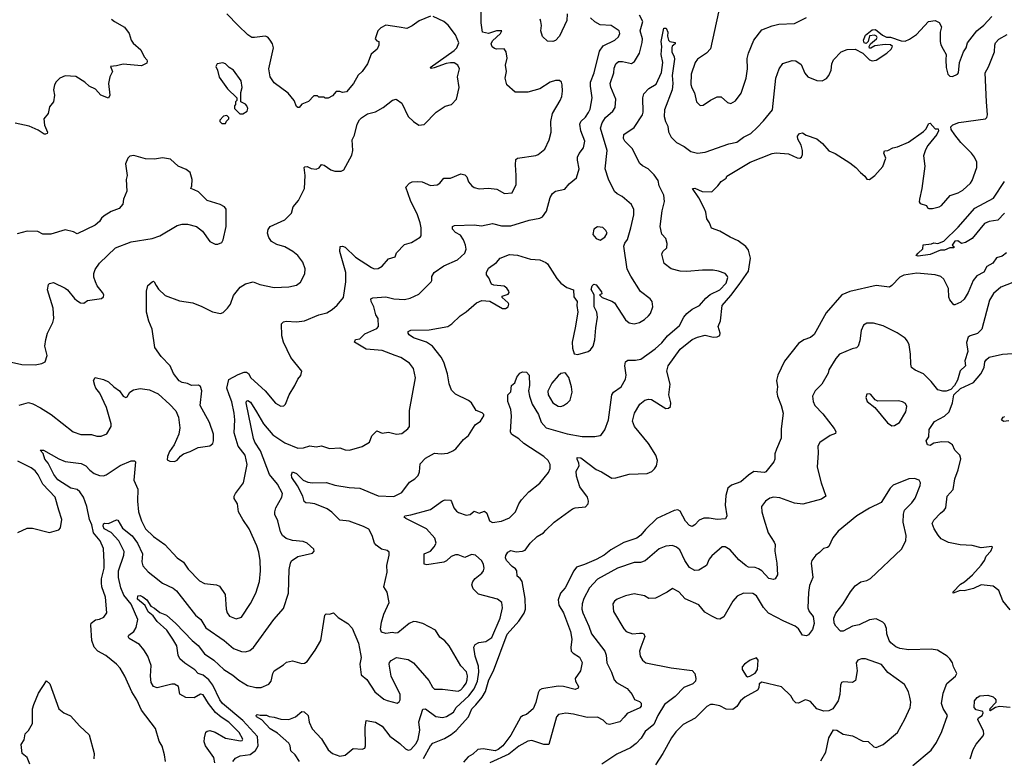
# Model space of a CAD drawing. Extents: x 2133489 to 2292442, y 756223 to 916462.
# Tile 389 of 463: x 2237268 to 2244760, y 870929 to 876550. Entities that reach past the tile are written whole.
import ezdxf

# ---------------------------------------------------------------- set-up
doc = ezdxf.new("R2010")
doc.units = 0

msp = doc.modelspace()

# ---------------------------------------------------------------- linework, layer by layer
at = {"layer": '0CON20XD'}
for points in [[(2238377.1, 870905), (2238370.8, 870955), (2238352.3, 871022.3), (2238330, 871060), (2238300.8, 871155), (2238195.5, 871295), (2238160, 871375), (2238120.5, 871435), (2238067.5, 871555), (2238031.4, 871615), (2238005, 871645.8), (2237922.4, 871712.4), (2237862, 871745), (2237835.8, 871775), (2237816.6, 871826.6), (2237808.8, 871941.2), (2237812.5, 871957.5), (2237845, 871983.8), (2237875, 871987.5), (2237907.2, 872002.8), (2237930.8, 872035), (2237921.5, 872155), (2237893.5, 872235), (2237889.6, 872265), (2237890.4, 872295), (2237910.8, 872375), (2237910.9, 872420.9), (2237906, 872526), (2237879.1, 872585), (2237830.4, 872645), (2237817.4, 872705), (2237799.4, 872745), (2237777.6, 872845), (2237753.1, 872915), (2237725, 872956.9), (2237705, 872975.6), (2237658, 872985), (2237558.4, 873048.4), (2237528.7, 873088.7), (2237484, 873174), (2237458.2, 873205), (2237447.5, 873247.5), (2237422.5, 873275), (2237450, 873275), (2237565, 873208.6), (2237615, 873186.9), (2237735, 873172.9), (2237770, 873155), (2237801.2, 873121.2), (2237835, 873096.5), (2237875, 873082.2), (2237905, 873078.6), (2237925, 873085.6), (2238032.2, 873157.8), (2238115, 873192.5), (2238142.7, 873192.7), (2238149.2, 873185), (2238137.1, 873045), (2238166.9, 872976.9), (2238163.8, 872885), (2238171.2, 872805), (2238194.5, 872735), (2238224.5, 872675), (2238285, 872616.7), (2238371.4, 872555), (2238467.5, 872455), (2238515, 872420.8), (2238549.1, 872369.1), (2238635, 872279.2), (2238675, 872260), (2238765, 872250), (2238789.5, 872239.5), (2238830.8, 872175), (2238839.2, 872065), (2238847.5, 872035), (2238865, 872010), (2238915, 871990), (2238955, 872002.9), (2239025, 872106), (2239065.5, 872184.5), (2239093.1, 872275), (2239100.9, 872355), (2239096.7, 872435), (2239087.9, 872497.9), (2239071.9, 872545), (2239014.2, 872674.2), (2238965, 872746.2), (2238934, 872805), (2238925.6, 872865), (2238900.6, 872905), (2238900.8, 872925), (2238910, 872945), (2238970.5, 873025), (2238998.5, 873165), (2238982.5, 873235), (2238929.6, 873305), (2238900.8, 873405), (2238905.3, 873505), (2238900.8, 873555), (2238881.8, 873641.8), (2238861.4, 873695), (2238844.5, 873745.5), (2238859.2, 873810.8), (2238930.7, 873849.3), (2238975, 873867.1), (2238995, 873867.8), (2239008.5, 873858.5), (2239027.5, 873825), (2239136.7, 873726.7), (2239215, 873630.8), (2239255, 873609.2), (2239278.1, 873611.9), (2239290, 873625), (2239318.6, 873695), (2239362.5, 873765), (2239383.3, 873815), (2239408.3, 873841.7), (2239413.8, 873875), (2239330.3, 873980.3), (2239274.6, 874094.6), (2239262.9, 874145), (2239259.2, 874235), (2239275, 874250.8), (2239295, 874255.7), (2239375, 874250), (2239435, 874258.1), (2239545, 874302.7), (2239605, 874319.4), (2239646.3, 874343.7), (2239683.2, 874376.8), (2239732.5, 874435), (2239748.5, 874555), (2239748.9, 874625), (2239704.5, 874785), (2239706.7, 874823.3), (2239723.6, 874826.4), (2239745, 874818.6), (2239822.7, 874742.7), (2239945, 874664.4), (2239965, 874654.5), (2239994.5, 874655.5), (2240025.4, 874674.6), (2240075, 874729.2), (2240125.6, 874744.4), (2240136.2, 874775), (2240195, 874840), (2240250, 874855), (2240315.5, 874894.5), (2240323.8, 874905), (2240324, 874965), (2240315.7, 875005), (2240294.3, 875065), (2240242.2, 875175), (2240206.2, 875275), (2240235, 875306.2), (2240255, 875316), (2240291.7, 875318.3), (2240330, 875315), (2240395, 875289.2), (2240445, 875294.2), (2240466.2, 875305), (2240495, 875343.3), (2240545.6, 875344.4), (2240625.8, 875375.8), (2240655, 875368.8), (2240670, 875355), (2240683.8, 875315), (2240707.5, 875285), (2240725, 875273.8), (2240765, 875264), (2240835, 875268.8), (2240900, 875260), (2240957, 875227), (2241015, 875231.2), (2241045.6, 875295), (2241047.1, 875365), (2241040, 875445), (2241044.2, 875485.8), (2241055, 875496), (2241195, 875516.7), (2241212.5, 875525), (2241265, 875563.8), (2241298, 875635), (2241311.1, 875695), (2241310.6, 875775), (2241321.9, 875835), (2241381.9, 875935), (2241393.1, 875965), (2241398.6, 876005), (2241396.2, 876055), (2241390, 876075), (2241375, 876086.2), (2241345, 876087.1), (2241305, 876074.3), (2241225.5, 876024.5), (2241135, 875997.5), (2241037.7, 875997.7), (2240975, 876053.3), (2240963.1, 876105), (2240972.9, 876155), (2240964.4, 876205), (2240977.9, 876257.9), (2240970, 876305), (2240955, 876328), (2240895, 876326), (2240881.7, 876331.7), (2240864.4, 876344.4), (2240855.7, 876365), (2240865, 876388.5), (2240926.7, 876445), (2240936.7, 876465), (2240895, 876465.2), (2240835, 876445.8), (2240790, 876455), (2240780, 876525), (2240780.5, 876625)], [(2237966.7, 876555), (2237990, 876535), (2238065, 876493.8), (2238102, 876445), (2238116.2, 876395), (2238131.2, 876371.2), (2238189.5, 876319.5), (2238215, 876266.2), (2238234.3, 876244.3), (2238239.2, 876235), (2238235, 876218.8), (2238195, 876200), (2238055, 876212), (2238005, 876198.8), (2237960, 876195), (2237973.3, 876155), (2237954, 876115), (2237944, 876065), (2237953.8, 875975), (2237945, 875953.8), (2237885, 875976.2), (2237845, 876020), (2237797.5, 876045), (2237763.3, 876075), (2237695, 876117.5), (2237615, 876123.8), (2237572.5, 876105), (2237545, 876076.7), (2237533.8, 876055), (2237524, 876015), (2237532.5, 875975), (2237524, 875925), (2237494.1, 875885.9), (2237484, 875835), (2237452.5, 875795), (2237457.3, 875747.3), (2237480.8, 875695), (2237476.7, 875683.3), (2237465, 875678), (2237455, 875678), (2237408.3, 875708.3), (2237338.9, 875738.9), (2237233, 875763)], [(2237265, 873615.5), (2237335, 873635.5), (2237367.3, 873627.3), (2237426.8, 873596.8), (2237506.3, 873546.3), (2237675, 873413.3), (2237734.2, 873394.2), (2237815, 873394.3), (2237855, 873380.8), (2237889.1, 873380.9), (2237930.9, 873399.1), (2237962.9, 873455), (2237963.3, 873475), (2237928.3, 873598.3), (2237877.9, 873707.9), (2237846.7, 873745), (2237838.8, 873765), (2237830, 873805), (2237843, 873827), (2237905, 873812.5), (2237943.6, 873793.6), (2237983.3, 873755), (2238026.2, 873725), (2238055, 873684), (2238075, 873673.8), (2238085, 873680), (2238106, 873715), (2238135, 873732), (2238185, 873744), (2238255, 873733.8), (2238321.7, 873701.7), (2238411.2, 873621.2), (2238455, 873573.3), (2238475.7, 873525), (2238485.8, 873444.2), (2238480, 873395), (2238443.3, 873315), (2238406.7, 873265), (2238393.9, 873226.1), (2238390, 873200), (2238410.7, 873190.7), (2238445, 873187.5), (2238465, 873197.5), (2238490.7, 873229.3), (2238513.8, 873246.2), (2238565, 873263.3), (2238625, 873293.3), (2238715, 873307.5), (2238737.5, 873325), (2238743.3, 873345), (2238743.8, 873395), (2238712, 873485), (2238642.5, 873615), (2238653.3, 873725), (2238645, 873757.5), (2238627.7, 873767.7), (2238575, 873766.2), (2238545, 873782), (2238505, 873788.6), (2238482.6, 873802.6), (2238438.3, 873858.3), (2238412.5, 873915), (2238345.7, 873985.7), (2238296.2, 874056.2), (2238275.4, 874194.6), (2238250.7, 874255), (2238232.8, 874325), (2238233.6, 874485), (2238243, 874527), (2238275, 874554), (2238285, 874558.8), (2238290, 874555), (2238307.5, 874527.5), (2238325, 874499.2), (2238375, 874452), (2238485, 874409.2), (2238585, 874394), (2238655, 874367.5), (2238735, 874325.8), (2238795, 874314.2), (2238817.3, 874322.7), (2238850, 874355), (2238871.2, 874385), (2238895, 874451.2), (2238946.2, 874513.8), (2238985, 874538.9), (2239045, 874554.2), (2239094.5, 874534.5), (2239205, 874511.4), (2239315, 874515.8), (2239375, 874530), (2239405, 874553.3), (2239436.7, 874615), (2239440, 874655), (2239422, 874705), (2239384.4, 874754.4), (2239346, 874786), (2239285, 874820.6), (2239225, 874838.9), (2239185, 874862.5), (2239165, 874893.3), (2239154.1, 874925.9), (2239157.9, 874952.1), (2239173.8, 874975), (2239285, 875026), (2239335, 875078.8), (2239349.4, 875125), (2239388.8, 875175), (2239435.8, 875264.2), (2239440, 875365), (2239433.8, 875425), (2239438.8, 875431.2), (2239455, 875432), (2239485, 875418), (2239525, 875413.3), (2239546.4, 875423.6), (2239565, 875447.5), (2239585, 875442), (2239635, 875408), (2239665, 875396.2), (2239713.6, 875396.4), (2239735, 875407.5), (2239795, 875520), (2239802, 875555), (2239796.7, 875635), (2239815, 875670), (2239836.7, 875755), (2239852.7, 875787.3), (2239867.7, 875802.3), (2239915.5, 875834.5), (2239975, 875849.5), (2240035, 875880.5), (2240105, 875938), (2240133.9, 875946.1), (2240176.7, 875915), (2240225, 875813.8), (2240263.8, 875775), (2240305, 875748), (2240345, 875752), (2240436.2, 875845), (2240505, 875892.5), (2240555, 875903.8), (2240591.2, 875945), (2240612, 876035), (2240600, 876115), (2240613.6, 876175), (2240601.5, 876205), (2240575, 876221.6), (2240545, 876222.8), (2240513, 876217), (2240422.7, 876182.7), (2240399.3, 876179.3), (2240392, 876185), (2240574.7, 876315), (2240594.1, 876335), (2240608.5, 876375), (2240585, 876436), (2240527.6, 876507.6), (2240495, 876537.1), (2240415, 876574.3)], [(2238890.5, 870905), (2238910.8, 870929.2), (2238945, 870947.9), (2239021.7, 870958.3), (2239062.1, 870987.9), (2239082.7, 871025), (2239076.8, 871095), (2238967.1, 871217.1), (2238811.3, 871345), (2238791, 871375), (2238738.7, 871485), (2238708.4, 871525), (2238665, 871561.2), (2238625.2, 871575.2), (2238601.2, 871601.2), (2238523.4, 871653.4), (2238486.6, 871686.6), (2238474.4, 871715), (2238462.5, 871785), (2238434, 871836), (2238386.8, 871905), (2238315, 871969.1), (2238284.3, 872014.3), (2238245, 872043.3), (2238221.9, 872091.9), (2238165, 872140.5), (2238166.2, 872165), (2238185, 872166.7), (2238205, 872158.7), (2238235, 872134.4), (2238265, 872085.6), (2238295, 872071.8), (2238335, 872038.1), (2238385, 872017.5), (2238456.9, 871955), (2238580.9, 871825), (2238625, 871788.2), (2238675, 871724.6), (2238744.5, 871675), (2238822.2, 871605), (2238890.6, 871560.6), (2238935, 871522.5), (2239002, 871482), (2239065, 871467.3), (2239105, 871468.2), (2239165, 871492.5), (2239182.2, 871515), (2239194.6, 871575.4), (2239204.6, 871595.4), (2239275, 871639.2), (2239299.1, 871660.9), (2239345, 871670), (2239415, 871649.2), (2239435, 871652.5), (2239454.4, 871665.6), (2239517, 871753), (2239558.8, 871825), (2239590.6, 872019.4), (2239600.8, 872029.2), (2239625, 872026), (2239655, 872036), (2239691.2, 872001.2), (2239765.6, 871955.6), (2239798.7, 871918.7), (2239845.6, 871805), (2239861.8, 871725), (2239866.5, 871695), (2239857.5, 871645), (2239865.8, 871565), (2239909.7, 871529.7), (2239970.8, 871435), (2240039.7, 871379.7), (2240065, 871367.5), (2240140.8, 871349.2), (2240155, 871358.8), (2240164.2, 871375), (2240161.9, 871415), (2240094, 871555), (2240079.4, 871645), (2240081.9, 871658.1), (2240095, 871673.8), (2240134.3, 871695.7), (2240225, 871680.9), (2240265, 871655.5), (2240380.4, 871520.4), (2240409.1, 871469.1), (2240425, 871454.4), (2240485, 871454.4), (2240605, 871440.9), (2240625, 871451.1), (2240645, 871472.1), (2240665, 871500), (2240673.6, 871525), (2240676.5, 871556.5), (2240667.3, 871587.3), (2240623.8, 871633.8), (2240535, 871784.3), (2240502.7, 871822.7), (2240465, 871852), (2240431.4, 871905), (2240335, 871953.8), (2240287.4, 871967.4), (2240265, 871969.2), (2240231.1, 871955), (2240145, 871882.5), (2240125, 871880.6), (2240105, 871886.9), (2240055, 871877.8), (2240020, 871890), (2240012.6, 871912.6), (2240021.5, 871965), (2240039.5, 872025), (2240080, 872115), (2240065, 872193.3), (2240038.1, 872235), (2240063.3, 872345), (2240061.4, 872395), (2240080, 872475), (2240078.6, 872498.6), (2240065, 872510), (2240021.7, 872521.7), (2239980.3, 872550.3), (2239967.3, 872567.3), (2239950, 872625), (2239923.6, 872673.6), (2239885, 872693.3), (2239775, 872732.3), (2239705, 872740.6), (2239643, 872803), (2239608.5, 872828.5), (2239515, 872865.6), (2239478.9, 872871.1), (2239445, 872872.7), (2239433.4, 872883.4), (2239422.5, 872925), (2239382.6, 873002.6), (2239338.1, 873065), (2239336.8, 873085), (2239345, 873108), (2239375, 873095.5), (2239424.7, 873044.7), (2239460.9, 873030.9), (2239495, 873025.5), (2239603.4, 873026.6), (2239665, 873007.3), (2239775, 872990.4), (2239855, 872985.6), (2239996.4, 872926.4), (2240115, 872922.3), (2240175, 872952.9), (2240235, 873029.4), (2240275, 873055.8), (2240299.3, 873080.7), (2240311.3, 873108.7), (2240315, 873168.8), (2240355, 873211.9), (2240425, 873250.6), (2240475, 873247.1), (2240525, 873252), (2240565, 873268.8), (2240586.2, 873285), (2240645, 873356), (2240684, 873385), (2240733.6, 873466.4), (2240775.6, 873494.4), (2240800, 873535), (2240800, 873545), (2240788.3, 873558.3), (2240742, 873575), (2240705, 873633.8), (2240683, 873653), (2240585, 873700), (2240555, 873731.2), (2240535, 873777.5), (2240523.3, 873855), (2240494.6, 873944.6), (2240475, 873980.8), (2240408.6, 874065), (2240364, 874095), (2240265, 874127.8), (2240231.8, 874151.8), (2240223.1, 874165), (2240225, 874175.8), (2240245, 874187.9), (2240385, 874188.6), (2240525, 874215.7), (2240557.5, 874235), (2240620, 874295), (2240664.2, 874325.8), (2240744.2, 874395.8), (2240785, 874412), (2240845, 874407.1), (2240941.7, 874351.7), (2240965, 874353.3), (2240986.2, 874365), (2240991.2, 874385), (2240986, 874395), (2240940, 874435), (2240940, 874445), (2240985, 874461.2), (2240992, 874475), (2240989.2, 874485), (2240975, 874505.8), (2240955, 874520.8), (2240875, 874530), (2240857.7, 874537.7), (2240838.6, 874585), (2240819.2, 874609.2), (2240819.2, 874625), (2240835, 874658.8), (2240895, 874703.3), (2240925, 874736), (2240995, 874764.2), (2241055, 874758.6), (2241155, 874728), (2241225, 874722.9), (2241272.2, 874702.2), (2241285, 874691.2), (2241355, 874581.2), (2241386.2, 874545), (2241430.7, 874510.7), (2241482.5, 874495), (2241485, 874440), (2241510, 874405), (2241507.5, 874375), (2241516, 874325), (2241494.3, 874204.3), (2241471.9, 874095), (2241475, 874050), (2241486.7, 874006.7), (2241515, 874002), (2241595, 874024.2), (2241612.7, 874037.3), (2241631.2, 874065), (2241645.6, 874114.4), (2241651.4, 874205), (2241665.6, 874285), (2241658.6, 874325), (2241640, 874365), (2241640, 874455), (2241616.4, 874496.4), (2241623.8, 874525), (2241637, 874537), (2241655, 874532.5), (2241695, 874480), (2241697, 874463), (2241680, 874455), (2241700, 874435), (2241775, 874408), (2241793.8, 874395), (2241878, 874265), (2241905, 874242), (2241945, 874235.8), (2241985, 874245.8), (2242022.4, 874267.6), (2242052, 874295), (2242067.1, 874315), (2242085.8, 874365), (2242080, 874405), (2242065.5, 874425.5), (2241990.9, 874480.9), (2241917.9, 874597.9), (2241891.5, 874651.5), (2241866, 874826), (2241871.7, 874848.3), (2241892.6, 874877.4), (2241919.2, 874965), (2241940.6, 875065), (2241942.5, 875105), (2241922.7, 875142.7), (2241851.2, 875205), (2241813.3, 875225), (2241795, 875243.3), (2241747.5, 875337.5), (2241721.9, 875415), (2241737.9, 875555), (2241686.7, 875725), (2241700.4, 875765), (2241725, 875804.4), (2241781.4, 875855), (2241798.7, 875881.3), (2241804.4, 875945), (2241765.4, 876035.4), (2241760.5, 876065), (2241788.5, 876145), (2241791.7, 876181.7), (2241804.4, 876215), (2241825, 876230.6), (2241855, 876232.5), (2241923, 876217), (2241947.4, 876232.6), (2241983.7, 876296.3), (2242004.6, 876375.4), (2242007.2, 876405), (2241989.6, 876465), (2242008.7, 876535), (2241984.2, 876585)], [(2240393.2, 876576.8), (2240307.5, 876542.5), (2240255, 876504.2), (2240215, 876484.2), (2240155, 876492), (2240055, 876508.8), (2240015, 876487.5), (2239992.5, 876465), (2239972.5, 876405), (2239985, 876390), (2240000, 876385), (2240000, 876355), (2239987.5, 876325), (2239941.7, 876288.3), (2239915.8, 876214.2), (2239875, 876156.2), (2239843.2, 876126.8), (2239808, 876065), (2239755, 876000), (2239725, 875996.7), (2239705, 876003.3), (2239675, 876002.5), (2239649.3, 875970.7), (2239615, 875952.5), (2239593, 875953), (2239585, 875960), (2239545, 875960), (2239535, 875970), (2239505, 875970), (2239465, 875927.5), (2239415, 875907.5), (2239395, 875882.5), (2239385, 875882.5), (2239375, 875890), (2239356.2, 875935), (2239311.7, 875991.7), (2239205, 876070), (2239174.2, 876115), (2239164, 876175), (2239198.6, 876335), (2239190.6, 876365), (2239173.6, 876393.6), (2239155, 876416), (2239135, 876425.8), (2239055, 876413.3), (2239035, 876415.6), (2239005, 876435.6), (2238931.1, 876505), (2238844.4, 876594.4)], [(2239396.7, 870905), (2239364, 870955), (2239331.2, 870985), (2239327.1, 871025), (2239315.7, 871045), (2239229.1, 871119.1), (2239175, 871153.6), (2239110.8, 871220.8), (2239068.8, 871245), (2239066.7, 871255), (2239075, 871263.3), (2239097, 871257), (2239145, 871256.7), (2239166.2, 871246.2), (2239205, 871241.4), (2239255, 871225.6), (2239315, 871224.2), (2239366.6, 871243.4), (2239415, 871283.8), (2239433.6, 871283.6), (2239463.3, 871255), (2239470, 871205), (2239493, 871153), (2239565, 871078), (2239615, 870993.5), (2239647.1, 870965), (2239705, 870944.7), (2239745, 870953.6), (2239805, 871004.4), (2239875, 870998.1), (2239893.4, 871006.6), (2239898.5, 871025), (2239896.4, 871163.6), (2239905, 871216.7), (2239975, 871204.5), (2240025, 871174.3), (2240085, 871098.2), (2240161.7, 871041.7), (2240205, 871000), (2240225, 870991.5), (2240245, 870996.7), (2240285, 871042.7), (2240300.3, 871075), (2240313, 871143), (2240305, 871207.5), (2240335, 871301.9), (2240355.3, 871305.3), (2240435, 871246.5), (2240485, 871238.9), (2240515, 871247.3), (2240569.5, 871280.5), (2240589.2, 871315), (2240685, 871404.2), (2240725, 871458.2), (2240750.4, 871515), (2240761.3, 871585), (2240758.8, 871628.8), (2240732.9, 871705), (2240724.5, 871775), (2240735, 871794.3), (2240760.8, 871809.2), (2240815, 871818.2), (2240861.8, 871848.2), (2240922.9, 871995), (2240941.8, 872075), (2240937.8, 872115), (2240905, 872141.1), (2240758.8, 872178.8), (2240719.7, 872219.7), (2240708.8, 872248.8), (2240715.6, 872275), (2240732.6, 872297.4), (2240783.4, 872336.6), (2240796.4, 872355), (2240801.2, 872375), (2240796.9, 872405), (2240785, 872431.4), (2240736, 872475), (2240705, 872480), (2240655, 872457.9), (2240605, 872477.3), (2240585, 872477.1), (2240552.5, 872465), (2240515, 872432), (2240495, 872422.5), (2240365, 872400), (2240347, 872407), (2240346.7, 872485), (2240393.5, 872506.5), (2240423, 872537), (2240436.9, 872565), (2240427.5, 872605), (2240364.5, 872675), (2240206.7, 872755), (2240193.3, 872765), (2240197.5, 872775), (2240245, 872780.6), (2240395, 872822), (2240485, 872888.8), (2240505, 872896), (2240545, 872893.3), (2240555, 872882.5), (2240571.4, 872835), (2240590.9, 872810.9), (2240608.3, 872798.3), (2240665, 872779.4), (2240695, 872783.1), (2240725, 872810), (2240765, 872793.8), (2240805, 872808.8), (2240822, 872795), (2240844.2, 872735), (2240865, 872724.3), (2240935, 872734.4), (2240995, 872758.6), (2241040.6, 872805), (2241065.6, 872865), (2241085.6, 872895), (2241143.5, 872956.5), (2241226.8, 873023.2), (2241291.1, 873105), (2241304.4, 873135), (2241304.5, 873165), (2241288.8, 873195), (2241256.3, 873226.3), (2241103.7, 873323.6), (2241065, 873360.5), (2241012.6, 873392.6), (2241002.1, 873412.1), (2241010.8, 873535), (2241004.2, 873584.2), (2240982.9, 873645), (2240983.3, 873695), (2241005, 873717.5), (2241010, 873765), (2241035, 873787.5), (2241050.3, 873829.7), (2241075, 873860), (2241095, 873871.2), (2241125, 873866.7), (2241143.9, 873843.9), (2241148.5, 873765), (2241140.4, 873725), (2241148, 873685), (2241168.2, 873625), (2241214.7, 873545), (2241237.3, 873487.3), (2241274.2, 873444.2), (2241435, 873399.2), (2241546.9, 873376.9), (2241645, 873377.5), (2241685, 873384.3), (2241695, 873392), (2241721.7, 873428.3), (2241747.8, 873505), (2241774.1, 873695.9), (2241786.7, 873715), (2241844.2, 873755.8), (2241878, 873815), (2241882.5, 873845), (2241873.1, 873915), (2241877.5, 873945), (2241895, 873958.1), (2241955, 873958.5), (2241995, 873967.3), (2242104.4, 874045), (2242155, 874091.1), (2242197.3, 874145), (2242288.4, 874221.6), (2242320.5, 874285), (2242345, 874314.3), (2242385, 874347.1), (2242440.8, 874375), (2242488.7, 874431.3), (2242521.6, 874458.4), (2242595, 874493.2), (2242644.5, 874545), (2242657, 874587), (2242651.7, 874601.7), (2242635, 874617.5), (2242585.7, 874635.7), (2242545, 874642.5), (2242464.2, 874644.2), (2242345, 874632.9), (2242295, 874635.8), (2242225, 874653.3), (2242173.3, 874695), (2242154.3, 874765), (2242162.5, 874785), (2242192, 874815), (2242195.8, 874845.8), (2242184.2, 874884.2), (2242155, 874917.5), (2242142, 874975), (2242155.6, 875095), (2242174.5, 875165.5), (2242169.5, 875215), (2242133.1, 875285), (2242125.3, 875325.3), (2242095, 875370), (2242051.4, 875415), (2242007.2, 875437.2), (2241986, 875455), (2241929.2, 875569.2), (2241873.1, 875625), (2241861.5, 875645), (2241866, 875675), (2241945, 875729.4), (2242008.4, 875825), (2242013.3, 875845), (2242008.6, 875955), (2242017.5, 875985), (2242054.3, 876025.7), (2242111.8, 876058.2), (2242150.7, 876149.3), (2242162.4, 876225), (2242149.5, 876285), (2242153.5, 876345), (2242148.2, 876385), (2242170, 876485), (2242186.9, 876485), (2242198.9, 876455), (2242196.9, 876425), (2242204.5, 876395), (2242215, 876383.1), (2242255, 876375.7), (2242255.7, 876365), (2242232.2, 876347.8), (2242229.4, 876335), (2242231.2, 876305), (2242247.9, 876267.9), (2242249.5, 876249.5), (2242233.1, 876125), (2242237.4, 876065), (2242232.1, 876015), (2242173.8, 875865), (2242172.5, 875812.5), (2242182, 875775), (2242199.7, 875739.7), (2242205.5, 875695.5), (2242224.2, 875655), (2242265, 875615.8), (2242324.6, 875584.6), (2242376.1, 875546.1), (2242425, 875533.1), (2242485, 875541.2), (2242665, 875605.4), (2242725, 875618.9), (2242774.7, 875655.3), (2242831.4, 875685), (2242879.8, 875730.2), (2242928.9, 875781.1), (2242995.8, 875865), (2243022.9, 876105), (2243047.1, 876175), (2243074.2, 876215.8), (2243145, 876240), (2243175, 876236), (2243215, 876208.8), (2243242.6, 876142.6), (2243265.5, 876115.5), (2243335, 876088.1), (2243375, 876084.2), (2243406.8, 876103.2), (2243425.5, 876124.5), (2243443.1, 876165), (2243447.8, 876215), (2243459.4, 876245), (2243518.8, 876305), (2243565, 876323.3), (2243625, 876325.8), (2243684.3, 876294.3), (2243733.3, 876243.3), (2243755, 876238.1), (2243785, 876242.5), (2243867.3, 876295), (2243898.5, 876325), (2243908.6, 876345), (2243895, 876358), (2243855, 876360), (2243775, 876350), (2243745, 876332.5), (2243733.6, 876333.6), (2243733, 876347), (2243742.5, 876365), (2243786.7, 876405), (2243792.5, 876415), (2243787.5, 876425), (2243773, 876433), (2243735, 876427.5), (2243723.8, 876385), (2243710, 876370), (2243694.4, 876374.4), (2243688, 876395), (2243705, 876433.3), (2243755, 876473.8), (2243780, 876475), (2243833.1, 876433.1), (2243865, 876418), (2243895, 876415.8), (2243975, 876388.1), (2244005, 876387.5), (2244039.2, 876400.8), (2244092.3, 876437.7), (2244183.8, 876535), (2244235, 876543.3), (2244265, 876528.8), (2244281.2, 876495), (2244272, 876455), (2244271.4, 876385), (2244277.9, 876357.9), (2244295.8, 876325)], [(2240621.1, 874911.1), (2240585, 874930), (2240561.1, 874955), (2240561.4, 874975), (2240575.7, 874984.3), (2240725, 874990), (2240781.3, 874981.3), (2240865, 874998.9), (2240935, 874980.6), (2241005, 874981.1), (2241144.6, 875025.4), (2241225, 875038.6), (2241245, 875050), (2241277, 875093), (2241305, 875197.5), (2241322.1, 875227.9), (2241345, 875246.2), (2241415, 875260), (2241449.1, 875300.9), (2241505, 875347.5), (2241524.2, 875415), (2241511.5, 875481.5), (2241513.5, 875505), (2241525, 875532), (2241557.1, 875575), (2241569.4, 875625), (2241537.3, 875705), (2241530, 875755), (2241537.1, 875775), (2241572.4, 875807.6), (2241596.7, 875843.3), (2241609.8, 875870.2), (2241623.1, 875955), (2241610.8, 876045), (2241612.1, 876075), (2241640.4, 876145), (2241678.9, 876311.1), (2241708.5, 876351.5), (2241796.2, 876393.8), (2241825, 876420), (2241834.2, 876445), (2241828.8, 876465), (2241767.5, 876505), (2241685, 876510), (2241644.5, 876534.5), (2241612.5, 876565)], [(2241434.2, 876595), (2241431.2, 876545), (2241376.2, 876425), (2241345, 876392.5), (2241325, 876383.3), (2241285, 876387.5), (2241245, 876422.5), (2241232.5, 876465), (2241238.1, 876505), (2241233.6, 876536.4), (2241228.6, 876555)], [(2242586.6, 876606.6), (2242525, 876327.5), (2242495, 876296), (2242425, 876248.6), (2242406.9, 876225), (2242378.2, 876135), (2242376.2, 876056.2), (2242382.1, 876032.1), (2242403.2, 875993.2), (2242418, 875925), (2242445, 875896.7), (2242469.5, 875900.5), (2242525, 875938.8), (2242575, 875963.3), (2242605, 875963.8), (2242655, 875918.8), (2242678.3, 875911.7), (2242715, 875931.2), (2242758.3, 875991.7), (2242795.8, 876105), (2242806.7, 876175), (2242804.4, 876255), (2242813.1, 876295), (2242853.3, 876395), (2242915, 876473.3), (2242995, 876504.4), (2243045, 876515.6), (2243165, 876521.1), (2243255, 876566.9)], [(2244295.8, 876325), (2244318.8, 876285), (2244314.3, 876245.7), (2244318, 876185), (2244330, 876135), (2244345, 876120), (2244365, 876118), (2244403.3, 876135), (2244411.2, 876145), (2244418.6, 876225), (2244450, 876305), (2244469.4, 876335), (2244481.4, 876375), (2244551.4, 876465), (2244605, 876508), (2244666.1, 876573.9)], [(2244160.7, 875560.7), (2244146.1, 875513.9), (2244155.8, 875435), (2244132, 875265), (2244113.8, 875185), (2244113.6, 875163.6), (2244120.7, 875150.7), (2244167.5, 875135), (2244177, 875117), (2244185, 875114), (2244213, 875113), (2244265, 875125.6), (2244282.5, 875135), (2244348.7, 875211.3), (2244408.8, 875231.2), (2244445, 875252.1), (2244502.1, 875305), (2244514.5, 875325), (2244550.8, 875425), (2244551.4, 875465), (2244533.7, 875503.7), (2244510.6, 875535), (2244430, 875615), (2244382.7, 875672.7), (2244356.7, 875715), (2244352.5, 875735), (2244369.3, 875750.7), (2244415, 875768.8), (2244617.5, 875795), (2244626.7, 875805), (2244631.2, 875825), (2244624.4, 875925), (2244614.4, 876145), (2244639.8, 876190.2), (2244685.8, 876305.8), (2244687.8, 876355), (2244694.4, 876375), (2244718.7, 876401.3), (2244782.4, 876437.6)], [(2238965, 875832.5), (2239000, 875855), (2239003.3, 875875), (2238996.7, 875895), (2238985.9, 875905.9), (2238950, 875925), (2238950, 875995), (2238960, 876035), (2238953.6, 876083.6), (2238895.9, 876165.9), (2238862.5, 876185), (2238835, 876213.3), (2238815, 876222.5), (2238770, 876215), (2238760, 876195), (2238773.3, 876165), (2238785, 876112.5), (2238850, 876025), (2238920, 875955), (2238920, 875935), (2238910, 875925), (2238910, 875905), (2238902.5, 875895), (2238903, 875873), (2238943, 875833), (2238965, 875832.5)], [(2238835, 875760), (2238841.7, 875778.3), (2238860, 875795), (2238860, 875805), (2238845, 875820), (2238820, 875815), (2238790, 875785), (2238790, 875775), (2238805, 875760), (2238835, 875760)], [(2240341.6, 870928.4), (2240394.4, 871025), (2240412, 871045), (2240501.2, 871078.8), (2240551, 871109), (2240588.6, 871141.4), (2240683.5, 871245), (2240709.6, 871305), (2240737.8, 871335), (2240786.1, 871393.9), (2240812.8, 871437.2), (2240837.3, 871525), (2240874.6, 871595), (2240976.7, 871873.3), (2241065, 871971.9), (2241105.8, 872034.2), (2241117.3, 872065), (2241115.3, 872145), (2241090.8, 872275), (2241077.5, 872297.5), (2241053.8, 872315), (2241050, 872355), (2241040.3, 872370.3), (2241015, 872388), (2240971.1, 872435), (2240964.3, 872455.7), (2240967, 872473), (2240981.7, 872498.3), (2241005, 872511.2), (2241045, 872501.2), (2241095, 872504.3), (2241115, 872513.1), (2241151.9, 872565), (2241205, 872617.5), (2241253.8, 872645), (2241270.8, 872665), (2241335, 872726), (2241475, 872826.2), (2241495, 872834), (2241573.8, 872843.8), (2241593.8, 872865), (2241595.8, 872885), (2241588.6, 872915), (2241529.2, 872995), (2241504.4, 873075), (2241502, 873115), (2241526, 873155), (2241523.8, 873175), (2241508.8, 873205), (2241510.8, 873219.2), (2241538, 873215), (2241655, 873126), (2241695, 873110), (2241775, 873062), (2241805, 873062.5), (2241905, 873090), (2242043, 873097), (2242078.7, 873111.3), (2242099.3, 873130.7), (2242112.5, 873155), (2242120.6, 873195), (2242109.1, 873235), (2242053.9, 873325), (2241947.5, 873455), (2241931.9, 873495), (2241945.6, 873555), (2241986.9, 873623.1), (2242026.2, 873655), (2242052.7, 873662.7), (2242075, 873660), (2242185, 873591.9), (2242205.5, 873594.5), (2242220, 873605), (2242223.1, 873635), (2242208.2, 873695), (2242218.4, 873775), (2242192.7, 873875), (2242202.5, 873915), (2242295, 874043.5), (2242385, 874116.2), (2242425, 874133.8), (2242485, 874149.5), (2242545.8, 874134.2), (2242575, 874136.2), (2242595, 874147.5), (2242598.8, 874165), (2242582.5, 874215), (2242600.9, 874259.1), (2242612.5, 874375), (2242679.9, 874450.1), (2242742.9, 874535), (2242813.1, 874635), (2242827.8, 874735), (2242814.4, 874795), (2242794.2, 874825), (2242735, 874867.1), (2242675, 874894.3), (2242595, 874941.4), (2242532.3, 874962.3), (2242516.2, 875005), (2242496.2, 875035), (2242488, 875085), (2242476.2, 875115), (2242436.7, 875195), (2242387.5, 875265), (2242405, 875267.5), (2242462.3, 875242.3), (2242535, 875240.8), (2242580.6, 875285), (2242605, 875318.6), (2242643.8, 875345), (2242650, 875360), (2242826.2, 875465), (2242995, 875532.5), (2243025, 875535.8), (2243118, 875528), (2243185, 875498), (2243205, 875496.7), (2243216, 875505), (2243225.8, 875525), (2243225.8, 875555), (2243215.8, 875595.8), (2243189.5, 875639.5), (2243186.4, 875663.6), (2243202.5, 875685), (2243225, 875690), (2243252.3, 875672.3), (2243335, 875644.2), (2243377.2, 875607.2), (2243425, 875552), (2243472.4, 875532.4), (2243585, 875460), (2243631.2, 875425), (2243665, 875386.2), (2243699.5, 875359.5), (2243715, 875337.5), (2243733.6, 875333.6), (2243775.3, 875364.7), (2243835, 875433.8), (2243860, 875495), (2243843.3, 875535), (2243847.5, 875552.5), (2243875, 875553.8), (2243912.5, 875575), (2243947.3, 875582.7), (2244032.3, 875617.7), (2244145, 875700), (2244162.3, 875717.7), (2244185, 875760), (2244195, 875762.5), (2244235, 875720), (2244258.3, 875718.3), (2244260, 875705), (2244247.5, 875675), (2244178.3, 875591.7), (2244160.7, 875560.7)], [(2237205, 873943.3), (2237285, 873925.8), (2237385, 873922.5), (2237435.7, 873934.3), (2237462.7, 873947.3), (2237476.9, 873995), (2237459.5, 874065), (2237466.2, 874115), (2237479.6, 874165), (2237520, 874245), (2237528.2, 874275), (2237522.9, 874355), (2237480, 874495), (2237487.5, 874535), (2237495, 874542.5), (2237525, 874550), (2237615, 874506.7), (2237632.5, 874495), (2237685, 874427.5), (2237703.6, 874413.6), (2237730, 874395), (2237755, 874392.5), (2237785, 874412.5), (2237891.7, 874428.3), (2237905, 874440), (2237907.5, 874455), (2237897.5, 874475), (2237856.7, 874525), (2237844.1, 874554.1), (2237831.7, 874591.7), (2237831.7, 874618.3), (2237841.7, 874648.3), (2237875, 874697.5), (2237996.1, 874813.9), (2238115, 874858.8), (2238275, 874886), (2238335, 874904), (2238465, 874984), (2238505, 874994), (2238545, 874993.8), (2238612.5, 874975), (2238659.5, 874939.5), (2238715, 874862.5), (2238755, 874842.5), (2238775, 874842.5), (2238806.4, 874853.6), (2238816.7, 874875), (2238840, 874975), (2238838.3, 875108.3), (2238827.5, 875125), (2238793.9, 875143.9), (2238695, 875173.3), (2238629.4, 875239.4), (2238596.1, 875253.9), (2238570, 875265), (2238577.5, 875285), (2238580, 875335), (2238566.4, 875386.4), (2238535, 875410), (2238475, 875434.2), (2238415, 875487.5), (2238355, 875498.8), (2238295, 875488.8), (2238225, 875490), (2238136.1, 875516.1), (2238105, 875512.5), (2238090, 875495), (2238073, 875453), (2238086.2, 875365), (2238078.8, 875335), (2238082.5, 875245), (2238057.5, 875185), (2238053.3, 875145), (2238025, 875113.8), (2237965, 875091.2), (2237911.7, 875058.3), (2237890.7, 875039.3), (2237876.4, 875013.6), (2237842.5, 874985), (2237705, 874920), (2237676.4, 874936.4), (2237615, 874950), (2237505, 874917.5), (2237445, 874917.5), (2237405, 874937.5), (2237325, 874940), (2237249.3, 874920.7)], [(2244762.5, 875077.5), (2244711.2, 875025), (2244645, 875014.4), (2244610.3, 874999.7), (2244515, 874886), (2244465, 874853.3), (2244435, 874847.5), (2244406.4, 874866.4), (2244385, 874863.3), (2244362.5, 874835), (2244377.5, 874825), (2244375, 874812.5), (2244345, 874813.3), (2244305, 874796.2), (2244275, 874796.7), (2244195, 874763.3), (2244105, 874750.8), (2244090, 874755), (2244106, 874774), (2244140, 874805), (2244143, 874837), (2244206.2, 874843.8), (2244225, 874852.5), (2244255, 874847.5), (2244300, 874865), (2244408.8, 874971.2), (2244535, 875116.7), (2244677.8, 875192.2), (2244760.6, 875319.4)], [(2241685, 874871.9), (2241720, 874895), (2241738.6, 874925), (2241729.2, 874945), (2241705, 874967.5), (2241665, 874972.5), (2241636.7, 874955), (2241628, 874915), (2241653.8, 874885), (2241685, 874871.9)], [(2238754, 870895), (2238745, 870936), (2238681.8, 871025), (2238672.9, 871055), (2238674.5, 871085), (2238683.4, 871126.6), (2238693.5, 871136.5), (2238715, 871141.1), (2238755, 871127.8), (2238835, 871080.9), (2238948.8, 871061.2), (2238961.2, 871065), (2238965.5, 871075), (2238938.5, 871125), (2238858.5, 871205), (2238801.4, 871241.4), (2238758.1, 871278.1), (2238705.3, 871345.3), (2238665, 871410.8), (2238645, 871417.1), (2238595, 871388.1), (2238532.7, 871392.7), (2238487.1, 871417.1), (2238475.4, 871475.4), (2238445, 871494.3), (2238425, 871494.2), (2238315, 871464.2), (2238286.7, 871475), (2238267.5, 871505), (2238263.6, 871555), (2238268.2, 871635), (2238242.9, 871705), (2238212.5, 871755), (2238179.4, 871795), (2238101.1, 871841.1), (2238093.6, 871855), (2238097.8, 871865), (2238135.5, 871895), (2238154.6, 871925), (2238166.4, 871985), (2238115, 872101.9), (2238060.6, 872170.6), (2238037.8, 872225), (2238019.6, 872305), (2238019.6, 872355), (2238060.7, 872475), (2238062.4, 872502.4), (2238021.2, 872585), (2237965, 872647.2), (2237911.1, 872675), (2237903, 872695), (2237905, 872713.3), (2237912.1, 872717.9), (2237945, 872716.6), (2238005, 872744.4), (2238015, 872740.8), (2238050.1, 872680.1), (2238125, 872620.7), (2238164.1, 872565), (2238201.9, 872485), (2238197.9, 872425), (2238205, 872393.8), (2238245, 872347.5), (2238280.9, 872320.9), (2238355, 872261.9), (2238435, 872223.6), (2238462.3, 872202.3), (2238605, 872018.1), (2238647.5, 871985), (2238685, 871921.1), (2238824.7, 871824.7), (2238895, 871765.6), (2238955, 871742.9), (2238985, 871738.6), (2239020.3, 871749.7), (2239047.8, 871772.2), (2239201.4, 871985), (2239275, 872068.8), (2239314.6, 872185), (2239319.5, 872365), (2239327.5, 872415), (2239337.3, 872432.7), (2239385, 872463.8), (2239495, 872490), (2239510, 872505), (2239505, 872520), (2239455, 872566.7), (2239425, 872578.8), (2239345, 872585.5), (2239295, 872601.2), (2239268.9, 872625), (2239252.7, 872652.7), (2239231.5, 872735), (2239210, 872785), (2239208.6, 872805), (2239218.1, 872835), (2239263.3, 872915), (2239268.5, 872945), (2239230, 873015), (2239167.9, 873087.9), (2239099.5, 873269.5), (2239056.9, 873335), (2239046.7, 873363.3), (2238991.3, 873635), (2238995, 873647.5), (2239005, 873652.2), (2239025, 873640), (2239070.7, 873565), (2239122.9, 873475), (2239195, 873390), (2239285, 873328.9), (2239385, 873288.9), (2239428, 873292), (2239475, 873306), (2239525, 873298), (2239565, 873306.2), (2239625, 873287.5), (2239705, 873291.4), (2239745.9, 873275.9), (2239777.3, 873272.7), (2239875, 873302.5), (2239930, 873335), (2239946.4, 873383.6), (2239985, 873420), (2240025, 873403.3), (2240075, 873410), (2240136.1, 873396.1), (2240175, 873400), (2240222.5, 873435), (2240233.3, 873455), (2240233.1, 873575), (2240281.1, 873825), (2240265.6, 873895), (2240235.3, 873935.3), (2240168.3, 873978.3), (2240125, 873993.3), (2240025, 874032.1), (2239905, 874043.1), (2239816.2, 874095), (2239823.3, 874115), (2239855, 874121.2), (2239895, 874158.8), (2239985, 874200.8), (2239999.2, 874215), (2239995.5, 874275), (2239978.9, 874305), (2239963.5, 874365), (2239941.4, 874405), (2239940, 874425), (2239955, 874432.5), (2240055, 874440.5), (2240115.6, 874424.4), (2240195, 874421.1), (2240239.3, 874430.7), (2240305, 874462), (2240398, 874555), (2240404, 874565), (2240404.4, 874595.6), (2240421.2, 874625), (2240495, 874675.7), (2240598.6, 874721.4), (2240656.3, 874773.7), (2240665.5, 874804.5), (2240660.4, 874835), (2240645, 874874.2), (2240621.1, 874911.1)], [(2244777.5, 874775), (2244745, 874749.2), (2244702.1, 874737.9), (2244672, 874698), (2244628, 874672), (2244605, 874627.5), (2244550.2, 874599.8), (2244522.5, 874565), (2244485, 874473.8), (2244455, 874422), (2244430.6, 874399.4), (2244385, 874380), (2244375, 874380), (2244345, 874417.5), (2244338.6, 874438.6), (2244335.4, 874505), (2244299.4, 874575), (2244276.2, 874595), (2244235, 874608.1), (2244095, 874621.5), (2243995.4, 874604.6), (2243965, 874590.8), (2243905, 874526), (2243885.6, 874514.4), (2243785, 874527.5), (2243585, 874480.6), (2243524.6, 874455.4), (2243405, 874318), (2243313.6, 874155), (2243285, 874130.9), (2243235, 874113.3), (2243195, 874085.6), (2243088.3, 873951.7), (2243037.5, 873845), (2243026.9, 873805), (2243034.2, 873755), (2243029.1, 873715), (2243033.6, 873683.6), (2243062.3, 873615), (2243076.4, 873555), (2243062.2, 873435), (2243061.2, 873365), (2243027.8, 873282.2), (2243014.4, 873245.6), (2243014.2, 873205), (2243006.7, 873185), (2242945, 873108.8), (2242935, 873104.2), (2242855, 873110.8), (2242815, 873084.4), (2242756.7, 873033.3), (2242685, 873008.6), (2242656, 872985), (2242640.9, 872929.1), (2242636.9, 872855), (2242650, 872775), (2242638.2, 872751.8), (2242575, 872746.2), (2242515, 872757.5), (2242475, 872756.9), (2242437.9, 872742.1), (2242405, 872706.7), (2242383.9, 872693.9), (2242365, 872700), (2242335, 872734), (2242295, 872810), (2242275, 872818.6), (2242247.5, 872815), (2242115.3, 872754.7), (2242029.9, 872670.1), (2241995, 872627.3), (2241965, 872603.1), (2241865, 872570.9), (2241765.6, 872515), (2241714.8, 872475.2), (2241655, 872442.6), (2241565, 872402.7), (2241505, 872384.3), (2241485, 872356), (2241418.5, 872225), (2241382.5, 872185), (2241366.6, 872135), (2241370.9, 872095), (2241405.3, 872035), (2241459.6, 871895), (2241470.6, 871835), (2241462, 871772), (2241465.3, 871745.3), (2241478.9, 871728.9), (2241527.6, 871697.6), (2241548.1, 871658.1), (2241535.5, 871595), (2241493.7, 871536.3), (2241497.8, 871515), (2241520.8, 871475), (2241518.3, 871461.7), (2241495, 871452.2), (2241405.3, 871475.3), (2241365, 871478), (2241241.5, 871458.5), (2241222.9, 871447.1), (2241212.6, 871427.4), (2241195, 871353.8), (2241175, 871304.3), (2241125, 871261.4), (2241095, 871252.5), (2241079.7, 871240.3), (2241005, 871104.4), (2240945, 871022.5), (2240908.5, 870995), (2240885, 870986.2), (2240795, 871000.7), (2240753.2, 870996.8), (2240715, 870959.5), (2240680.5, 870939.5), (2240645, 870898.6)], [(2244825, 874551.1), (2244735, 874514.4), (2244678.1, 874465), (2244648.5, 874415), (2244589.5, 874195), (2244557, 874163), (2244500, 874145), (2244486, 874135), (2244472.5, 874092.5), (2244482.9, 874025), (2244460.6, 873955), (2244466, 873915), (2244423.6, 873876.4), (2244404.1, 873805.9), (2244382.5, 873765), (2244354.1, 873735.9), (2244318.3, 873721.7), (2244292.3, 873722.3), (2244255, 873733.8), (2244205, 873796), (2244145.6, 873855.6), (2244083.2, 873883.2), (2244054.2, 873904.2), (2244048.3, 873928.3), (2244047.5, 874005), (2244036, 874075), (2244024.1, 874104.1), (2244005.7, 874125.7), (2243945, 874166.2), (2243839.5, 874219.5), (2243765, 874241.2), (2243715, 874241.2), (2243690, 874225), (2243672, 874185), (2243662, 874105), (2243648.8, 874065), (2243635, 874052), (2243602.5, 874045), (2243505, 874003.8), (2243477.3, 873972.7), (2243426, 873885), (2243418.8, 873858.8), (2243372.5, 873775), (2243321.2, 873725), (2243300, 873685), (2243306, 873645), (2243319.2, 873615), (2243380.3, 873550.3), (2243465, 873440), (2243478, 873415), (2243475, 873400), (2243435, 873386.2), (2243357.7, 873332.3), (2243341.2, 873305), (2243343.8, 873253.8), (2243335.6, 873145), (2243367.8, 873025), (2243403.3, 872925), (2243369.7, 872900.3), (2243228.3, 872861.7), (2243165, 872871.5), (2243051.2, 872911.2), (2243005, 872915.4), (2242975, 872907.7), (2242943.7, 872886.3), (2242912.3, 872845), (2242914.5, 872805), (2242930.2, 872750.2), (2242962.2, 872645), (2243008.5, 872575), (2243015.5, 872555), (2243013.5, 872505), (2243029.2, 872415), (2243033.3, 872325), (2243016.7, 872295), (2243005, 872288.8), (2242968.3, 872298.3), (2242915.8, 872355), (2242890.4, 872370.4), (2242865, 872380), (2242815, 872384.1), (2242795, 872394), (2242739.7, 872439.7), (2242673.3, 872515), (2242635, 872539.4), (2242612.8, 872537.2), (2242535, 872470), (2242514.5, 872445.5), (2242493.6, 872396.4), (2242435, 872360), (2242405, 872358.8), (2242365, 872381.4), (2242328.8, 872435), (2242291.9, 872515), (2242265, 872536.9), (2242235, 872548.6), (2242185, 872544.2), (2242135, 872523.1), (2242028, 872432), (2241990.7, 872419.3), (2241945, 872418.2), (2241818, 872375), (2241665, 872292.2), (2241603.5, 872225), (2241560, 872145), (2241548.9, 872105), (2241546.7, 872065), (2241553.8, 872035), (2241600, 871935), (2241619.5, 871875), (2241721.1, 871745), (2241731.9, 871715), (2241735.6, 871655), (2241771.5, 871585), (2241791.5, 871525), (2241809.2, 871505), (2241889.5, 871459.5), (2241929.2, 871415), (2241946.1, 871376.1), (2241985, 871361.2), (2241997.3, 871347.3), (2241995.8, 871325), (2241986.4, 871313.6), (2241890.9, 871269.1), (2241868.2, 871241.8), (2241835, 871207.5), (2241755, 871186.2), (2241735, 871192), (2241708.9, 871218.9), (2241665, 871241.2), (2241585, 871238.7), (2241482.5, 871265), (2241425, 871272.9), (2241367.3, 871262.7), (2241352.9, 871245), (2241295, 871034.2), (2241255.7, 871034.3), (2241165, 871063.6), (2241135, 871060.5), (2241065, 871021.1), (2240989.7, 870960.3), (2240845.6, 870895)], [(2244805, 872059.2), (2244747.9, 872127.9), (2244718.6, 872205), (2244675, 872239.2), (2244585, 872248), (2244525, 872222), (2244455, 872202.5), (2244423.3, 872206.7), (2244370, 872185), (2244370, 872195), (2244426.7, 872255), (2244457.3, 872272.7), (2244517.5, 872325), (2244585, 872398.8), (2244610, 872435), (2244621.7, 872468.3), (2244657.5, 872505), (2244670, 872535), (2244665, 872540), (2244585, 872530), (2244515, 872548.8), (2244425, 872554.2), (2244335, 872571.2), (2244279.3, 872599.3), (2244257.3, 872627.3), (2244225.6, 872675), (2244210.8, 872715), (2244225, 872741.2), (2244274.6, 872795.4), (2244303.3, 872816.7), (2244314.3, 872835), (2244324.3, 872925), (2244370, 872975), (2244383.7, 873056.4), (2244409.5, 873125), (2244428.8, 873208.8), (2244420.8, 873235), (2244384.3, 873274.3), (2244365, 873313.3), (2244335.8, 873335.8), (2244285, 873338), (2244225, 873328), (2244195, 873310), (2244176.7, 873315), (2244166, 873345), (2244186.7, 873375), (2244188.8, 873431.2), (2244228.8, 873491.2), (2244305, 873532), (2244340, 873565), (2244366.7, 873635), (2244377.5, 873695), (2244426.4, 873743.6), (2244525, 873790), (2244580.8, 873855), (2244607.1, 873902.9), (2244611.2, 873945), (2244623.8, 873965), (2244645, 873981.2), (2244746, 874004), (2244935, 874016.1)], [(2241385, 873606), (2241405, 873614), (2241436.8, 873633.2), (2241458, 873655), (2241472.5, 873715), (2241466.8, 873756.8), (2241445.8, 873825.8), (2241425, 873857.5), (2241415, 873862.5), (2241385, 873856.7), (2241365, 873840), (2241318, 873785), (2241287.3, 873722.7), (2241288.6, 873695), (2241325, 873634), (2241365, 873610), (2241385, 873606)], [(2243905, 873459.2), (2243925, 873460.8), (2243962.5, 873485), (2244010.8, 873565), (2244017.5, 873605), (2244008.3, 873628.3), (2243985, 873642.9), (2243955, 873649.4), (2243797, 873647), (2243777, 873657), (2243745, 873697.5), (2243735, 873702.5), (2243715, 873700), (2243707.5, 873675), (2243717.5, 873645), (2243775, 873597.5), (2243870.7, 873480.7), (2243905, 873459.2)], [(2244795, 873496.7), (2244755, 873492.7), (2244740, 873505), (2244752, 873525), (2244765, 873530)], [(2237566.5, 872816.5), (2237537.5, 872915), (2237445.2, 873015.2), (2237409.3, 873085), (2237385, 873117.8), (2237355, 873140.5), (2237255, 873190.4)], [(2244063.8, 870875), (2244205, 870991.2), (2244245, 871050), (2244283.8, 871133.8), (2244328.8, 871255), (2244295, 871307.5), (2244282, 871345), (2244295.6, 871425), (2244322.6, 871497.4), (2244388.8, 871555), (2244398, 871575), (2244374.1, 871624.1), (2244366.7, 871655), (2244345.9, 871685.9), (2244325, 871706.7), (2244251.2, 871751.2), (2244205, 871758.6), (2244033.2, 871753.2), (2243965, 871765.6), (2243935, 871778.1), (2243897.8, 871807.8), (2243885.4, 871825.4), (2243867.5, 871875), (2243865, 871917.5), (2243850.5, 871950.5), (2243835.7, 871965.7), (2243785, 871990.8), (2243735, 871982.5), (2243655, 871945.8), (2243605, 871934.2), (2243535, 871896), (2243515, 871896.7), (2243477.5, 871935), (2243466.7, 871956.7), (2243464, 871995), (2243477.8, 872032.2), (2243534.6, 872105.4), (2243588.9, 872195), (2243625, 872241.4), (2243669.3, 872270.7), (2243715, 872282.9), (2243742, 872298), (2243978.7, 872521.3), (2244010.8, 872585), (2244012.5, 872625), (2243991.4, 872725), (2243993.2, 872786.8), (2244002.1, 872817.9), (2244057, 872873), (2244081.7, 872908.3), (2244120, 873005), (2244123.8, 873025), (2244113.3, 873045), (2244077, 873057), (2244035, 873055.6), (2243915, 873008.6), (2243892, 872985), (2243823.8, 872875), (2243735, 872832.2), (2243638.6, 872775), (2243495, 872657.8), (2243454.3, 872605.7), (2243425, 872540.8), (2243415, 872532), (2243385, 872526), (2243355, 872494), (2243325, 872474), (2243295.8, 872435), (2243291.9, 872415), (2243304.4, 872305), (2243278.9, 872245), (2243269.1, 872190.9), (2243264.4, 872075), (2243274.3, 872045), (2243307, 872007), (2243313.1, 871955), (2243301.3, 871908.7), (2243270.7, 871869.3), (2243255, 871860), (2243225, 871866.7), (2243194.2, 871915), (2243169.2, 871935), (2243082.6, 871972.6), (2242965, 872034.5), (2242927, 872077), (2242874.4, 872165), (2242845.8, 872184.2), (2242775, 872186), (2242726.3, 872163.7), (2242695.6, 872125), (2242625, 872006.7), (2242595, 871988.8), (2242575, 871991.2), (2242535, 872010), (2242482, 872042), (2242436.2, 872096.2), (2242332.3, 872142.3), (2242284.5, 872194.5), (2242235, 872221.2), (2242195, 872192.5), (2242105, 872147.5), (2242055, 872146), (2242022.5, 872165), (2241945, 872180.6), (2241877.5, 872165), (2241815, 872140), (2241794.6, 872125.4), (2241782.5, 872105), (2241785.8, 872045), (2241865, 871913.8), (2241883.8, 871895), (2241930, 871875), (2241985, 871882), (2242005, 871882), (2242016.7, 871875), (2242023.8, 871855), (2241994.4, 871775), (2241985.6, 871745), (2241990, 871705), (2242006.6, 871676.6), (2242033.8, 871655), (2242225, 871616.9), (2242385, 871596.2), (2242406.2, 871575), (2242414, 871535), (2242411.2, 871515), (2242390, 871495), (2242322.7, 871467.3), (2242255, 871399.4), (2242175, 871337.1), (2242124.7, 871255.2), (2242093.6, 871186.4), (2242028.3, 871131.7), (2241998.3, 871081.7), (2241959.5, 871040.5), (2241915, 871007.5), (2241810.7, 870959.3), (2241698, 870885)], [(2237255, 872646.2), (2237325, 872680), (2237365, 872680), (2237495, 872646.2), (2237565, 872667.5), (2237577.3, 872682.7), (2237588.8, 872745), (2237566.5, 872816.5)], [(2243365, 870910), (2243402, 870975), (2243426.1, 871083.9), (2243460, 871145), (2243485, 871142.5), (2243535, 871113.8), (2243605, 871098.8), (2243685, 871060), (2243725, 871055.8), (2243767.4, 871017.4), (2243785, 871011.4), (2243839.2, 871035), (2243948.6, 871125), (2244004.2, 871225.8), (2244044.1, 871315.9), (2244048, 871355), (2244041.2, 871395), (2244031.2, 871435), (2243999.7, 871489.7), (2243875, 871581.1), (2243825, 871642.2), (2243705, 871685.6), (2243673.6, 871686.4), (2243646.2, 871675), (2243634.2, 871655), (2243640, 871595), (2243628.3, 871521.7), (2243605, 871506), (2243535, 871511.2), (2243522.5, 871505), (2243513.3, 871485), (2243510, 871415), (2243496.7, 871365), (2243455.9, 871304.1), (2243425, 871290), (2243386.4, 871286.4), (2243334.1, 871304.1), (2243285, 871360), (2243265, 871370), (2243245, 871373.3), (2243195, 871348.8), (2243175, 871352), (2243155, 871370), (2243135, 871404), (2243065, 871472), (2242915, 871508.8), (2242893.9, 871496.1), (2242892.5, 871465), (2242881.7, 871448.3), (2242786.2, 871395), (2242753.8, 871365), (2242725, 871323.3), (2242695, 871300), (2242643, 871303), (2242595, 871328), (2242545, 871337.8), (2242525, 871338.1), (2242497.8, 871322.2), (2242409.2, 871235), (2242316, 871185), (2242260.6, 871129.4), (2242227.1, 871085), (2242163.1, 870965), (2242105, 870880)], [(2242805, 871550), (2242825, 871553.8), (2242865, 871577.5), (2242881.2, 871605), (2242886.7, 871675), (2242875, 871692.5), (2242826.7, 871675), (2242783.8, 871645), (2242766.7, 871625), (2242766.7, 871605), (2242796.1, 871556.1), (2242805, 871550)], [(2237344, 870885), (2237324.1, 870934.1), (2237286.7, 870965), (2237280, 871035), (2237301.7, 871068.3), (2237310, 871115), (2237335, 871140), (2237366.4, 871193.6), (2237365.8, 871305), (2237375, 871337.5), (2237412, 871425), (2237471.7, 871518.3), (2237496.7, 871495), (2237566.2, 871305), (2237605, 871276), (2237655, 871251.2), (2237725, 871173.8), (2237797, 871107), (2237835.5, 870965.5), (2237832.9, 870925)], [(2244500.6, 870925), (2244524, 870995), (2244545, 871037.5), (2244600, 871100), (2244605.6, 871115), (2244603.1, 871135), (2244558.1, 871225), (2244564, 871236), (2244591.5, 871255), (2244600, 871275), (2244598, 871285), (2244545, 871298.1), (2244530.6, 871315), (2244534.4, 871365), (2244555, 871390.6), (2244575, 871403.3), (2244635, 871410), (2244675, 871396.2), (2244688.5, 871385), (2244695.4, 871375), (2244696.2, 871353.8), (2244650, 871305), (2244647.5, 871295), (2244652.5, 871292.5), (2244692.1, 871317.9), (2244724.5, 871325.5), (2244805, 871318.2)]]:
    msp.add_lwpolyline(points, dxfattribs=at)

doc.saveas('drawing.dxf')
